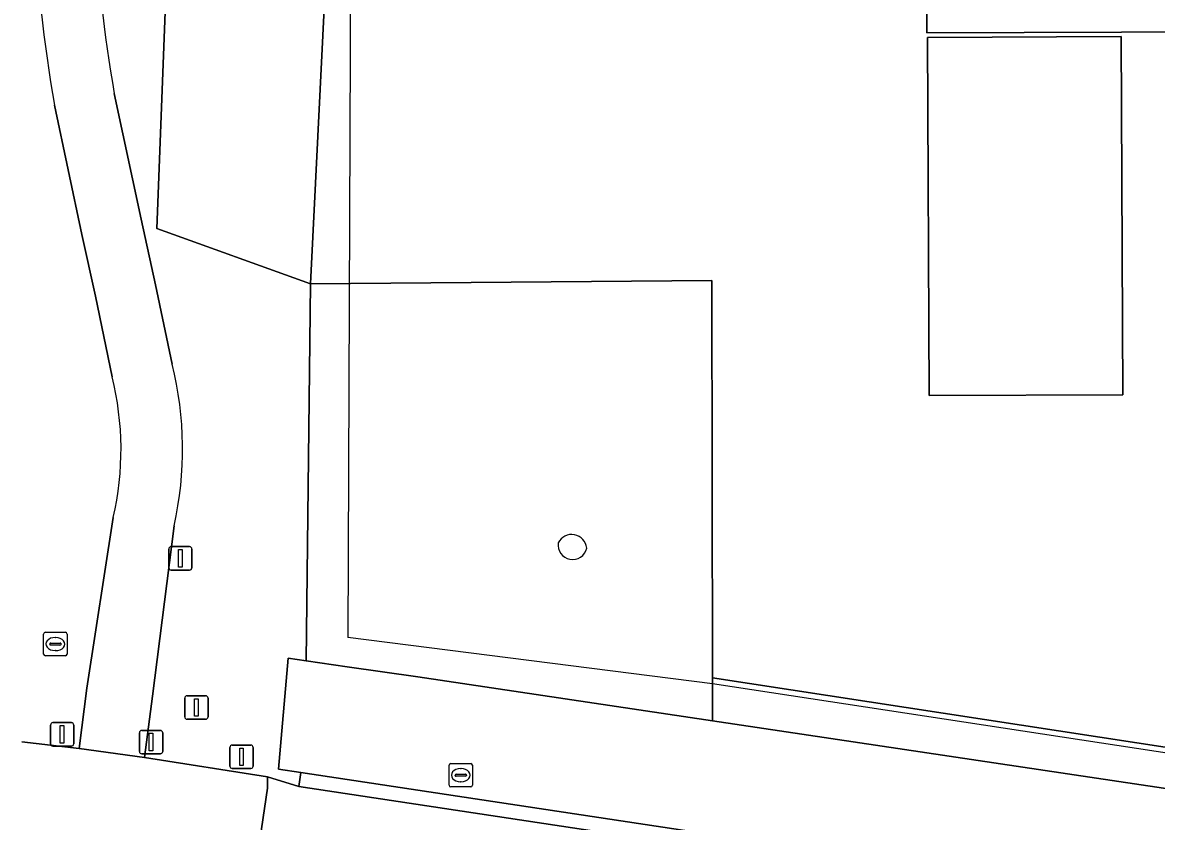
# Model space of a CAD drawing. Extents: x 160203 to 161530, y 379528 to 381797.
# Drawn here: x 160816.31 to 160864.67, y 380552.4 to 380586.49 of the extents above; entities that cross this region are included whole.
import ezdxf

# ---------------------------------------------------------------- set-up
doc = ezdxf.new("R2010")
doc.units = 0
for name, color, linetype in [('IMGEO_Berm_groen', 7, 'Continuous'), ('IMGEO_Fietspad_open', 7, 'Continuous'), ('IMGEO_Gemengd_bos', 7, 'Continuous'), ('IMGEO_Grasland_overig', 7, 'Continuous'), ('IMGEO_Groenvoorziening', 7, 'Continuous'), ('IMGEO_Hek', 7, 'Continuous'), ('IMGEO_Lichtmast', 7, 'Continuous'), ('IMGEO_Opslagtank', 7, 'Continuous'), ('IMGEO_Pand', 7, 'Continuous'), ('IMGEO_Parkeervlak_gesloten', 7, 'Continuous'), ('IMGEO_Rijbaan_lokaal_gesloten', 7, 'Continuous'), ('IMGEO_Rijbaan_lokaal_open', 7, 'Continuous'), ('IMGEO_Rioolput', 7, 'Continuous'), ('IMGEO_Verkeersbordpaal', 7, 'Continuous'), ('IMGEO_Vlaggenmast', 7, 'Continuous'), ('IMGEO_Voetpad_gesloten', 7, 'Continuous')]:
    doc.layers.add(name, color=color, linetype=linetype)

msp = doc.modelspace()

# ---------------------------------------------------------------- linework, layer by layer
at = {"layer": 'IMGEO_Berm_groen'}
for points in [[(160820.125, 380571.38), (160819.419, 380574.816), (160818.832, 380577.453), (160817.677, 380582.969)], [(160816.276, 380555.793), (160818.72, 380555.51), (160819.05, 380558.09), (160820.171, 380565.369)]]:
    msp.add_lwpolyline(points, dxfattribs=at)
for centre, radius, start, end in [((160869.954, 380592.425), 53.126, 172.7617, 190.2532), ((160807.852, 380568.28), 12.658, 346.7026, 14.1743)]:
    msp.add_arc(centre, radius, start, end, dxfattribs=at)
at = {"layer": 'IMGEO_Fietspad_open'}
for points in [[(160822.69, 380571.911), (160821.975, 380575.301), (160821.373, 380578.101), (160820.223, 380583.465)], [(160817.677, 380582.969), (160818.832, 380577.453), (160819.419, 380574.816), (160820.125, 380571.38)], [(160820.171, 380565.369), (160819.05, 380558.09), (160818.72, 380555.51), (160821.515, 380555.129), (160821.858, 380557.745), (160822.774, 380565.019)]]:
    msp.add_lwpolyline(points, dxfattribs=at)
for centre, radius, start, end in [((160869.954, 380592.425), 53.126, 172.7617, 190.2532), ((160869.742, 380592.476), 50.332, 172.6884, 190.3138), ((160808.088, 380568.287), 15.045, 347.4561, 13.9405), ((160807.852, 380568.28), 12.658, 346.7026, 14.1743)]:
    msp.add_arc(centre, radius, start, end, dxfattribs=at)
at = {"layer": 'IMGEO_Gemengd_bos'}
for points in [[(160828.587, 380575.341), (160830.156, 380606.87), (160830.151, 380607.923), (160828.782, 380607.916), (160823.756, 380607.864), (160823.517, 380607.866), (160823.194, 380607.805), (160823.148, 380606.566), (160822.037, 380577.708)], [(160863.243, 380570.61), (160854.975, 380570.574), (160854.908, 380585.866), (160863.176, 380585.902)], [(160845.706, 380575.486), (160828.587, 380575.341), (160828.405, 380559.25), (160830.154, 380559), (160833.175, 380558.569), (160845.744, 380556.692), (160845.74, 380558.527)]]:
    msp.add_lwpolyline(points, close=True, dxfattribs=at)
msp.add_lwpolyline([(160875.643, 380586.135), (160854.884, 380586.065), (160854.844, 380604.464), (160854.84, 380606.242), (160849.242, 380606.229), (160849.244, 380605.369), (160847.529, 380605.365), (160847.531, 380604.507), (160836.811, 380604.482), (160836.801, 380607.959), (160830.151, 380607.923), (160830.156, 380606.87), (160828.587, 380575.341), (160845.706, 380575.486), (160845.74, 380558.527), (160910.065, 380548.671)], dxfattribs=at)
for centre, radius, start, end in [((160839.734, 380564.002), 0.644, 5.5687, 153.7885), ((160839.769, 380564.197), 0.62, 171.6863, 347.671)]:
    msp.add_arc(centre, radius, start, end, dxfattribs=at)
at = {"layer": 'IMGEO_Grasland_overig'}
msp.add_lwpolyline([(160940.686, 380542.511), (160940.334, 380544.69), (160910.065, 380548.671), (160845.74, 380558.527), (160845.744, 380556.692)], close=True, dxfattribs=at)
at = {"layer": 'IMGEO_Groenvoorziening'}
for points in [[(160822.774, 380565.019), (160821.858, 380557.745), (160821.515, 380555.129), (160826.75, 380554.296), (160828.089, 380553.895), (160828.18, 380554.482), (160827.221, 380554.627), (160827.637, 380559.36), (160828.405, 380559.25), (160828.587, 380575.341), (160822.037, 380577.708), (160823.148, 380606.566), (160823.194, 380607.805), (160821.655, 380607.516), (160820.598, 380607.319), (160819.819, 380598.882)], [(160820.223, 380583.465), (160821.373, 380578.101), (160821.975, 380575.301), (160822.69, 380571.911)]]:
    msp.add_lwpolyline(points, dxfattribs=at)
for centre, radius, start, end in [((160869.742, 380592.476), 50.332, 172.6884, 190.3138), ((160808.088, 380568.287), 15.045, 347.4561, 13.9405)]:
    msp.add_arc(centre, radius, start, end, dxfattribs=at)
at = {"layer": 'IMGEO_Hek'}
for points in [[(160830.403, 380613.941), (160830.181, 380560.25)], [(160845.741, 380558.276), (160830.181, 380560.25)], [(160964.899, 380552.777), (160964.896, 380551.38), (160959.504, 380551), (160940.157, 380543.996), (160899.412, 380550.147), (160882.829, 380552.68), (160868.014, 380554.875), (160845.741, 380558.276)]]:
    msp.add_lwpolyline(points, dxfattribs=at)
at = {"layer": 'IMGEO_Lichtmast'}
for p, q in [((160822.645, 380564.126), (160823.435, 380564.126)), ((160823.435, 380564.126), (160822.645, 380564.126)), ((160822.545, 380563.226), (160822.545, 380564.026)), ((160822.545, 380564.026), (160822.545, 380563.226)), ((160823.535, 380564.026), (160823.535, 380563.226)), ((160823.535, 380563.226), (160823.535, 380564.026)), ((160823.435, 380563.126), (160822.645, 380563.126)), ((160822.645, 380563.126), (160823.435, 380563.126)), ((160817.5, 380555.713), (160817.5, 380556.513)), ((160817.5, 380556.513), (160817.5, 380555.713)), ((160817.6, 380556.613), (160818.39, 380556.613)), ((160818.39, 380556.613), (160817.6, 380556.613)), ((160818.49, 380556.513), (160818.49, 380555.713)), ((160818.49, 380555.713), (160818.49, 380556.513)), ((160818.39, 380555.613), (160817.6, 380555.613)), ((160817.6, 380555.613), (160818.39, 380555.613))]:
    msp.add_line(p, q, dxfattribs=at)
for points in [[(160822.965, 380564.001), (160823.115, 380564.001), (160823.115, 380563.251), (160822.965, 380563.251), (160822.965, 380564.001)], [(160817.92, 380556.488), (160818.07, 380556.488), (160818.07, 380555.738), (160817.92, 380555.738), (160817.92, 380556.488)]]:
    msp.add_lwpolyline(points, dxfattribs=at)
for centre, start, end in [((160822.645, 380564.026), 90, 180), ((160822.645, 380564.026), 90, 180), ((160823.435, 380564.026), 0, 90), ((160823.435, 380564.026), 360, 90), ((160822.645, 380563.226), 180, 270), ((160822.645, 380563.226), 180, 270), ((160823.435, 380563.226), 270, 0), ((160823.435, 380563.226), 270, 0), ((160817.6, 380556.513), 90, 180), ((160817.6, 380556.513), 90, 180), ((160818.39, 380556.513), 0, 90), ((160818.39, 380556.513), 360, 90), ((160817.6, 380555.713), 180, 270), ((160817.6, 380555.713), 180, 270), ((160818.39, 380555.713), 270, 0), ((160818.39, 380555.713), 270, 0)]:
    msp.add_arc(centre, 0.1, start, end, dxfattribs=at)
at = {"layer": 'IMGEO_Opslagtank'}
for centre, radius, start, end in [((160839.734, 380564.002), 0.644, 5.5687, 153.7885), ((160839.769, 380564.197), 0.62, 171.6863, 347.671)]:
    msp.add_arc(centre, radius, start, end, dxfattribs=at)
at = {"layer": 'IMGEO_Pand'}
msp.add_lwpolyline([(160854.975, 380570.574), (160863.243, 380570.61), (160863.176, 380585.902), (160854.908, 380585.866)], close=True, dxfattribs=at)
at = {"layer": 'IMGEO_Parkeervlak_gesloten'}
msp.add_lwpolyline([(161024.98, 380529.951), (161000, 380533.651), (160940.686, 380542.511), (160845.744, 380556.692), (160833.175, 380558.569), (160830.154, 380559), (160828.405, 380559.25), (160827.637, 380559.36), (160827.221, 380554.627), (160828.18, 380554.482), (161000, 380528.513), (161026.173, 380524.441), (161026.899, 380529.633)], close=True, dxfattribs=at)
at = {"layer": 'IMGEO_Rijbaan_lokaal_gesloten'}
for points in [[(160826.76, 380553.818), (160826.75, 380554.296), (160821.515, 380555.129), (160818.72, 380555.51), (160816.276, 380555.793)], [(160812.565, 380548.307), (160821.039, 380547.637), (160821.176, 380547.625), (160825.841, 380547.097), (160825.987, 380548.612), (160826.76, 380553.818)]]:
    msp.add_lwpolyline(points, dxfattribs=at)
at = {"layer": 'IMGEO_Rijbaan_lokaal_open'}
for points in [[(161026.173, 380524.441), (161000, 380528.513), (160828.18, 380554.482), (160828.089, 380553.895), (161000, 380527.913), (161026.094, 380523.879)], [(160826.75, 380554.296), (160826.76, 380553.818), (160825.987, 380548.612), (160825.841, 380547.097), (160831.991, 380546.196), (160911.436, 380534.021), (160965.031, 380525.91), (160970.441, 380525.091), (161000, 380520.618), (161026.638, 380516.587), (161027.779, 380523.619), (161026.094, 380523.879), (161000, 380527.913), (160828.089, 380553.895)]]:
    msp.add_lwpolyline(points, close=True, dxfattribs=at)
at = {"layer": 'IMGEO_Rioolput'}
for p, q in [((160817.208, 380559.544), (160817.208, 380560.396)), ((160817.283, 380560.47), (160818.135, 380560.47)), ((160817.696, 380560.25), (160817.721, 380560.25)), ((160818.209, 380560.396), (160818.209, 380559.544)), ((160817.467, 380559.964), (160817.467, 380559.976)), ((160817.905, 380559.927), (160817.507, 380559.927)), ((160817.51, 380560.013), (160817.908, 380560.013)), ((160817.951, 380559.976), (160817.951, 380559.964)), ((160818.135, 380559.47), (160817.283, 380559.47)), ((160817.719, 380559.69), (160817.694, 380559.69)), ((160834.5, 380553.944), (160834.5, 380554.796)), ((160834.575, 380554.87), (160835.427, 380554.87)), ((160834.988, 380554.65), (160835.013, 380554.65)), ((160835.501, 380554.796), (160835.501, 380553.944)), ((160834.759, 380554.364), (160834.759, 380554.376)), ((160835.197, 380554.327), (160834.799, 380554.327)), ((160834.802, 380554.413), (160835.2, 380554.413)), ((160835.011, 380554.09), (160834.986, 380554.09)), ((160835.243, 380554.376), (160835.243, 380554.364)), ((160835.427, 380553.87), (160834.575, 380553.87))]:
    msp.add_line(p, q, dxfattribs=at)
for points in [[(160817.208, 380559.544), (160817.208, 380560.396)], [(160817.283, 380560.47), (160818.135, 380560.47)], [(160818.209, 380560.396), (160818.209, 380559.544)], [(160818.135, 380559.47), (160817.283, 380559.47)], [(160834.5, 380553.944), (160834.5, 380554.796)], [(160834.575, 380554.87), (160835.427, 380554.87)], [(160835.501, 380554.796), (160835.501, 380553.944)], [(160835.427, 380553.87), (160834.575, 380553.87)]]:
    msp.add_lwpolyline(points, dxfattribs=at)
for centre, radius, start, end in [((160817.285, 380560.394), 0.0765, 91.552, 178.448), ((160817.285, 380560.394), 0.0765, 91.552, 178.448), ((160818.133, 380560.394), 0.0765, 1.552, 88.448), ((160818.133, 380560.394), 0.0765, 1.552, 88.448), ((160817.507, 380559.973), 0.0403, 85.8775, 175.7526), ((160817.504, 380559.963), 0.0366, 178.938, 274.7102), ((160817.908, 380559.97), 0.043, 264.8664, 352.4533), ((160817.912, 380559.975), 0.0386, 1.7309, 96.639), ((160817.285, 380559.546), 0.0765, 181.552, 268.448), ((160817.285, 380559.546), 0.0765, 181.552, 268.448), ((160818.133, 380559.546), 0.0765, 271.552, 358.448), ((160818.133, 380559.546), 0.0765, 271.552, 358.448), ((160834.577, 380554.794), 0.0765, 91.552, 178.448), ((160834.577, 380554.794), 0.0765, 91.552, 178.448), ((160835.425, 380554.794), 0.0765, 1.552, 88.448), ((160835.425, 380554.794), 0.0765, 1.552, 88.448), ((160834.799, 380554.373), 0.0403, 85.8775, 175.7526), ((160834.796, 380554.363), 0.0366, 178.938, 274.7102), ((160835.2, 380554.37), 0.043, 264.8664, 352.4533), ((160835.204, 380554.375), 0.0386, 1.7309, 96.639), ((160834.577, 380553.946), 0.0765, 181.552, 268.448), ((160834.577, 380553.946), 0.0765, 181.552, 268.448), ((160835.425, 380553.946), 0.0765, 271.552, 358.448), ((160835.425, 380553.946), 0.0765, 271.552, 358.448)]:
    msp.add_arc(centre, radius, start, end, dxfattribs=at)
for centre, major_axis, ratio, start_param, end_param in [((160817.695, 380559.97), (-0.387, 0.002), 0.722429, 4.712389, 7.853982), ((160817.72, 380559.97), (-0.39, 0.002), 0.717154, 1.570796, 4.712389), ((160834.987, 380554.37), (-0.387, 0.002), 0.722429, 4.712389, 7.853982), ((160835.012, 380554.37), (-0.39, 0.002), 0.717154, 1.570796, 4.712389)]:
    msp.add_ellipse(centre, major_axis=major_axis, ratio=ratio, start_param=start_param, end_param=end_param, dxfattribs=at)
at = {"layer": 'IMGEO_Verkeersbordpaal'}
for p, q in [((160821.296, 380555.383), (160821.296, 380556.183)), ((160821.296, 380556.183), (160821.296, 380555.383)), ((160821.396, 380556.283), (160822.186, 380556.283)), ((160822.186, 380556.283), (160821.396, 380556.283)), ((160822.286, 380556.183), (160822.286, 380555.383)), ((160822.286, 380555.383), (160822.286, 380556.183)), ((160822.186, 380555.283), (160821.396, 380555.283)), ((160821.396, 380555.283), (160822.186, 380555.283))]:
    msp.add_line(p, q, dxfattribs=at)
msp.add_lwpolyline([(160821.716, 380556.158), (160821.866, 380556.158), (160821.866, 380555.408), (160821.716, 380555.408), (160821.716, 380556.158)], dxfattribs=at)
for centre, start, end in [((160821.396, 380556.183), 90, 180), ((160821.396, 380556.183), 90, 180), ((160822.186, 380556.183), 0, 90), ((160822.186, 380556.183), 360, 90), ((160821.396, 380555.383), 180, 270), ((160821.396, 380555.383), 180, 270), ((160822.186, 380555.383), 270, 0), ((160822.186, 380555.383), 270, 0)]:
    msp.add_arc(centre, 0.1, start, end, dxfattribs=at)
at = {"layer": 'IMGEO_Vlaggenmast'}
for p, q in [((160823.229, 380556.861), (160823.229, 380557.661)), ((160823.229, 380557.661), (160823.229, 380556.861)), ((160823.329, 380557.761), (160824.119, 380557.761)), ((160824.119, 380557.761), (160823.329, 380557.761)), ((160824.219, 380557.661), (160824.219, 380556.861)), ((160824.219, 380556.861), (160824.219, 380557.661)), ((160824.119, 380556.761), (160823.329, 380556.761)), ((160823.329, 380556.761), (160824.119, 380556.761)), ((160825.156, 380554.756), (160825.156, 380555.556)), ((160825.156, 380555.556), (160825.156, 380554.756)), ((160825.256, 380555.656), (160826.046, 380555.656)), ((160826.046, 380555.656), (160825.256, 380555.656)), ((160826.146, 380555.556), (160826.146, 380554.756)), ((160826.146, 380554.756), (160826.146, 380555.556)), ((160826.046, 380554.656), (160825.256, 380554.656)), ((160825.256, 380554.656), (160826.046, 380554.656))]:
    msp.add_line(p, q, dxfattribs=at)
for points in [[(160823.649, 380557.636), (160823.799, 380557.636), (160823.799, 380556.886), (160823.649, 380556.886), (160823.649, 380557.636)], [(160825.576, 380555.531), (160825.726, 380555.531), (160825.726, 380554.781), (160825.576, 380554.781), (160825.576, 380555.531)]]:
    msp.add_lwpolyline(points, dxfattribs=at)
for centre, start, end in [((160823.329, 380557.661), 90, 180), ((160823.329, 380557.661), 90, 180), ((160824.119, 380557.661), 0, 90), ((160824.119, 380557.661), 360, 90), ((160823.329, 380556.861), 180, 270), ((160823.329, 380556.861), 180, 270), ((160824.119, 380556.861), 270, 0), ((160824.119, 380556.861), 270, 0), ((160825.256, 380555.556), 90, 180), ((160825.256, 380555.556), 90, 180), ((160826.046, 380555.556), 0, 90), ((160826.046, 380555.556), 360, 90), ((160825.256, 380554.756), 180, 270), ((160825.256, 380554.756), 180, 270), ((160826.046, 380554.756), 270, 0), ((160826.046, 380554.756), 270, 0)]:
    msp.add_arc(centre, 0.1, start, end, dxfattribs=at)
at = {"layer": 'IMGEO_Voetpad_gesloten'}
msp.add_lwpolyline([(160919.587, 380600.766), (160883.249, 380600.705), (160875.237, 380600.792), (160875.246, 380603.896), (160875.292, 380608.09), (160874.167, 380608.087), (160854.836, 380608.041), (160854.84, 380606.242), (160854.844, 380604.464), (160854.884, 380586.065), (160875.643, 380586.135), (160875.705, 380567.915), (160893.798, 380567.946), (160896.724, 380567.951), (160900.967, 380567.948), (160907.163, 380568.024), (160907.177, 380566.928), (160922.55, 380566.943)], dxfattribs=at)

doc.saveas('drawing.dxf')
